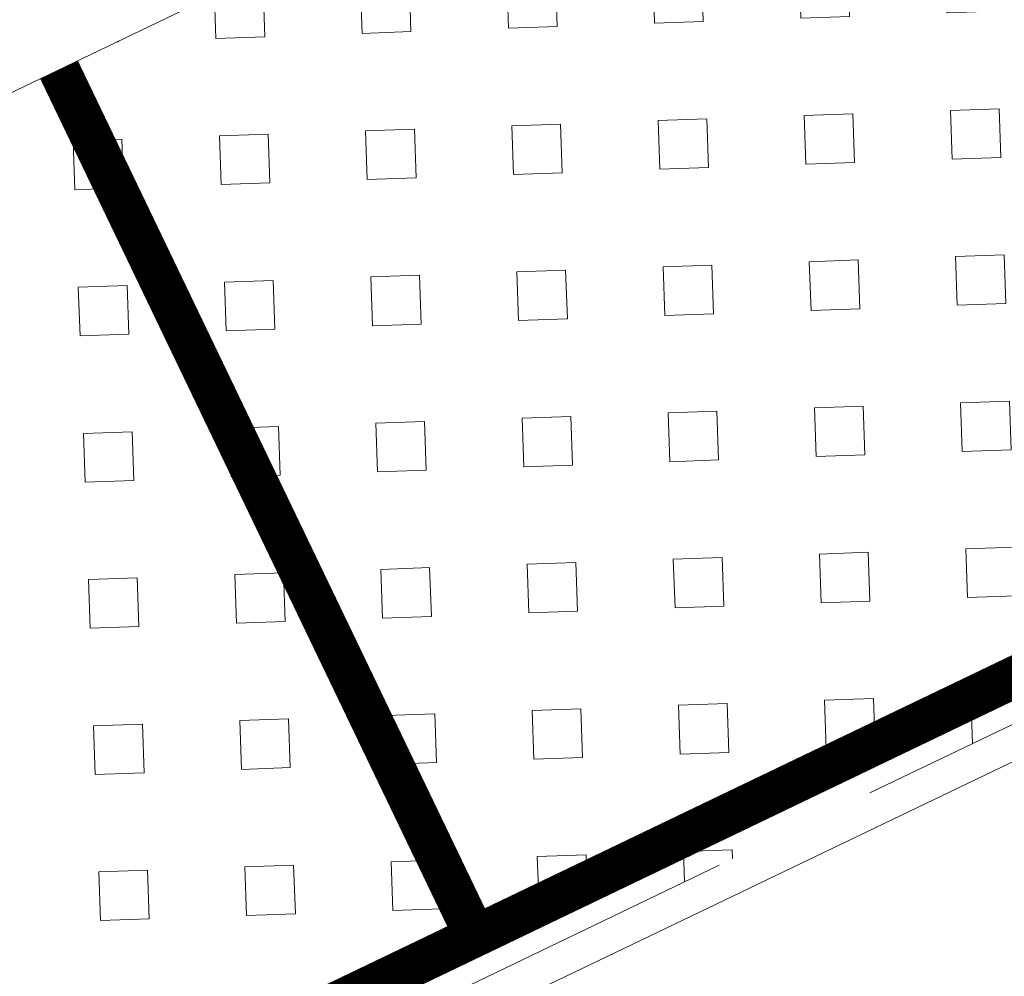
# Model space of a CAD drawing. Header units: metres. Extents: x 163628 to 167676, y 402708 to 405373.
# Tile 349 of 656: x 166364.31 to 166366.67, y 404355.03 to 404357.32. Entities that reach past the tile are written whole.
import ezdxf

# ---------------------------------------------------------------- set-up
doc = ezdxf.new("R2010")
doc.units = ezdxf.units.M
doc.linetypes.add('X-CA190022.004-UO-DWM_Snelfietsroute$0$DASHED2', pattern=[0.375, 0.25, -0.125])
doc.linetypes.add('X-CA190022.004-UO-DWM_Snelfietsroute$0$VH-OPSLUITBAND_80X200', pattern=[14, 8, -2, 2, -2])
doc.layers.add('X-CA190022.004-UO-ARC_Arcering$0$N-WE-VH-VERHARDING_GRASBETONSTEEN-A-50 TTE PLATEN', color=7, linetype='Continuous', lineweight=18, transparency=0.5)
for name, color, linetype, lineweight in [('X-CA190022.004-UO-DWM_Snelfietsroute$0$N-WE-VH-KANTOPSLUITING_ACHTERKANTBAND-G', 7, 'Continuous', 18), ('X-CA190022.004-UO-DWM_Snelfietsroute$0$N-WE-VH-KANTOPSLUITING_OPSLUITBAND_80X200-G', 7, 'X-CA190022.004-UO-DWM_Snelfietsroute$0$VH-OPSLUITBAND_80X200', 18), ('X-CA190022.004-UO-DWM_Snelfietsroute$0$N-WE-VH-VERHARDING_GRASBETONSTEEN-A-50 TTE BETONKLINKERS', 7, 'Continuous', 18)]:
    doc.layers.add(name, color=color, linetype=linetype, lineweight=lineweight)
pattern_1 = [(2, (0, 0), (-0.01221482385, 0.34978678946), [0.1166666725, -0.2333333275]), (2, (-0.00407, 0.1166), (-0.01221482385, 0.34978678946), [0.1166666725, -0.2333333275]), (92, (0, 0), (-0.34978678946, -0.01221482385), [0.1166666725, -0.2333333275]), (92, (0.1166, 0.00407), (-0.34978678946, -0.01221482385), [0.1166666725, -0.2333333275])]

msp = doc.modelspace()

# ---------------------------------------------------------------- hatches: boundary and pattern name
at = {"layer": 'X-CA190022.004-UO-ARC_Arcering$0$N-WE-VH-VERHARDING_GRASBETONSTEEN-A-50 TTE PLATEN'}
h = msp.add_hatch(dxfattribs=at)
h.set_pattern_fill('AVH-GRASBETONSTEEN_04', color=256, scale=0.175, angle=2, pattern_type=2)
h.set_pattern_definition(pattern_1)
h.paths.add_polyline_path([(166365.4432, 404355.0327), (166371.7533, 404358.063), (166370.7144, 404360.2264), (166367.2295, 404358.5529), (166364.4043, 404357.1962)])
h = msp.add_hatch(dxfattribs=at)
h.set_pattern_fill('AVH-GRASBETONSTEEN_04', color=256, scale=0.175, angle=2, pattern_type=2)
h.set_pattern_definition(pattern_1)
h.paths.add_polyline_path([(166359.1331, 404352.0025), (166365.4432, 404355.0327), (166364.4043, 404357.1962), (166362.7222, 404356.3885), (166358.215, 404354.224), (166358.0941, 404354.166)])

# ---------------------------------------------------------------- linework, layer by layer
at = {"layer": 'X-CA190022.004-UO-DWM_Snelfietsroute$0$N-WE-VH-KANTOPSLUITING_ACHTERKANTBAND-G', "ltscale": 0.2, "flags": 128}
for points in [[(166459.1772, 404402.7078), (166270.4232, 404312.0649)], [(166358.022, 404354.1313), (166359.0956, 404351.8958), (166378.1702, 404361.0557), (166377.0966, 404363.2913)]]:
    msp.add_lwpolyline(points, dxfattribs=at)
at = {"layer": 'X-CA190022.004-UO-DWM_Snelfietsroute$0$N-WE-VH-KANTOPSLUITING_OPSLUITBAND_80X200-G', "ltscale": 0.2, "flags": 128}
msp.add_lwpolyline([(166358.0941, 404354.166), (166359.1331, 404352.0025), (166378.0634, 404361.0932), (166377.0245, 404363.2567)], dxfattribs=at)
at = {"layer": 'X-CA190022.004-UO-DWM_Snelfietsroute$0$N-WE-VH-VERHARDING_GRASBETONSTEEN-A-50 TTE BETONKLINKERS', "linetype": 'X-CA190022.004-UO-DWM_Snelfietsroute$0$DASHED2', "ltscale": 0.4, "const_width": 0.1, "flags": 128}
for points in [[(166358.1843, 404354.2093), (166359.1799, 404352.1359), (166377.93, 404361.1401), (166376.9344, 404363.2134)], [(166365.3999, 404355.1229), (166364.4043, 404357.1962)]]:
    msp.add_lwpolyline(points, dxfattribs=at)

doc.saveas('drawing.dxf')
